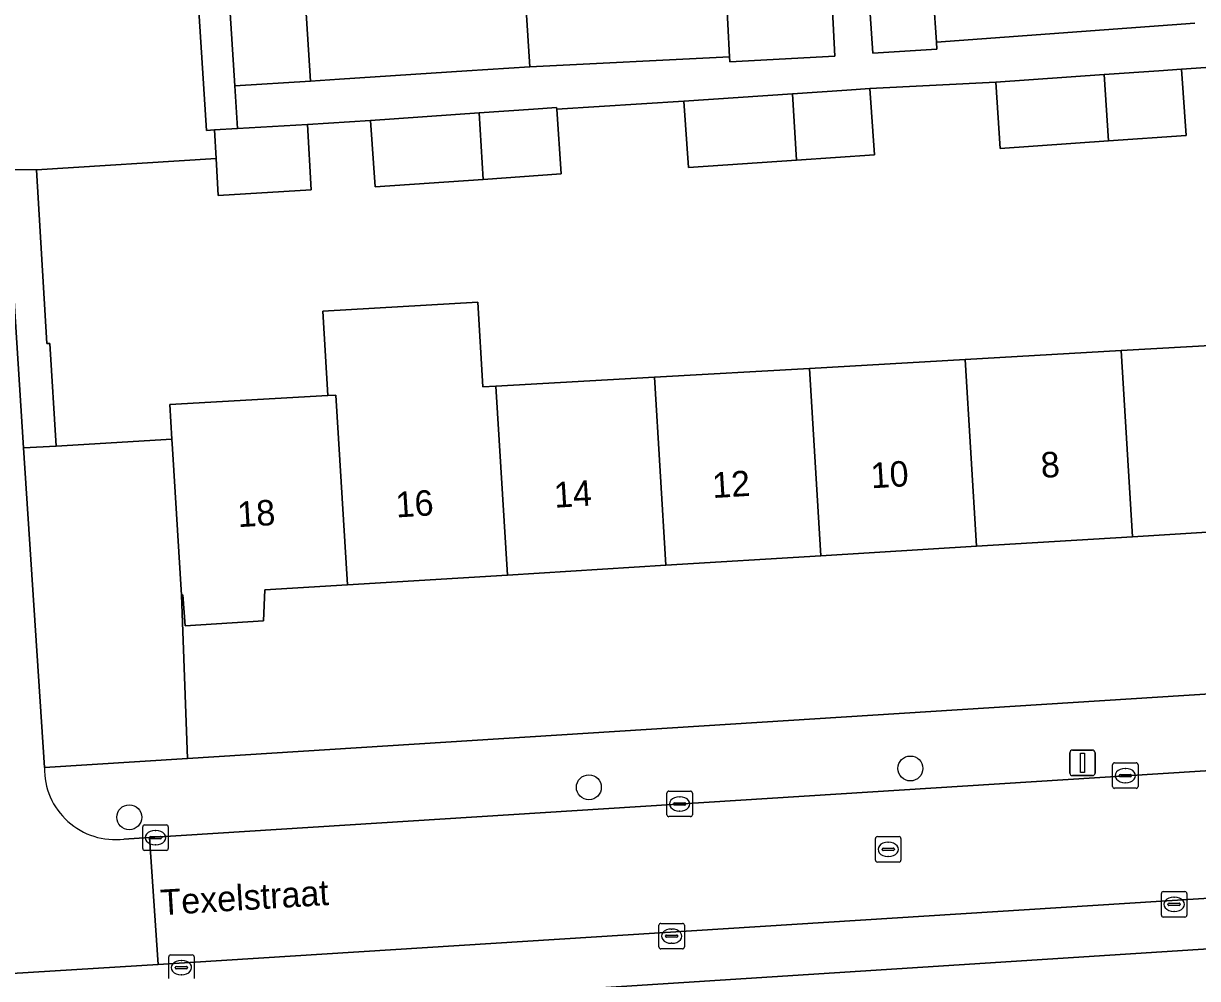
# Model space of a CAD drawing. Extents: x 159680 to 160786, y 387323 to 388340.
# Drawn here: x 160576.51 to 160622.59, y 387581.88 to 387619.36 of the extents above; entities that cross this region are included whole.
import ezdxf

# ---------------------------------------------------------------- set-up
doc = ezdxf.new("R2010")
doc.units = 0
for name, color, linetype in [('IMGEO_Boom', 7, 'Continuous'), ('IMGEO_Erf', 7, 'Continuous'), ('IMGEO_Kolk', 7, 'Continuous'), ('IMGEO_Lichtmast', 7, 'Continuous'), ('IMGEO_Openbare_ruimte_label', 7, 'Continuous'), ('IMGEO_Pand', 7, 'Continuous'), ('IMGEO_Pand_nummerreeks', 7, 'Continuous'), ('IMGEO_Parkeervlak_open', 7, 'Continuous'), ('IMGEO_Rijbaan_lokaal_open', 7, 'Continuous'), ('IMGEO_Rioolput', 7, 'Continuous'), ('IMGEO_Voetpad_open', 7, 'Continuous')]:
    doc.layers.add(name, color=color, linetype=linetype)

msp = doc.modelspace()

# ---------------------------------------------------------------- linework, layer by layer
at = {"layer": 'IMGEO_Boom'}
for centre in [(160611.321, 387590.119), (160598.703, 387589.381), (160580.666, 387588.205)]:
    msp.add_circle(centre, 0.489, dxfattribs=at)
at = {"layer": 'IMGEO_Erf'}
for points in [[(160580.952, 387677.109), (160581.621, 387666.66), (160584.804, 387616.905), (160587.778, 387617.095), (160587.577, 387620.169), (160588.723, 387620.246), (160588.516, 387623.49), (160588.331, 387626.391), (160587.207, 387626.391), (160586.993, 387629.726), (160586.812, 387632.535), (160587.934, 387632.611), (160587.722, 387635.926), (160587.345, 387641.817)], [(160595.986, 387623.968), (160596.39, 387617.65), (160604.227, 387618.051), (160603.898, 387624.474)], [(160612.114, 387622.036), (160612.342, 387618.626), (160622.479, 387619.363)], [(160627.509, 387617.94), (160621.967, 387617.557), (160622.147, 387614.955), (160619.09, 387614.744), (160614.848, 387614.45), (160614.668, 387617.053), (160609.732, 387616.807), (160609.912, 387614.205), (160606.856, 387613.994), (160602.613, 387613.7), (160602.433, 387616.303), (160597.441, 387615.995), (160597.617, 387613.451), (160594.56, 387613.239), (160590.318, 387612.946), (160590.138, 387615.549), (160587.658, 387615.391), (160587.807, 387612.821), (160584.16, 387612.609), (160584.076, 387614.055), (160577.027, 387613.615), (160577.425, 387606.794), (160577.55, 387606.797), (160577.799, 387602.762), (160582.343, 387603.039), (160582.26, 387604.4), (160588.453, 387604.751), (160588.265, 387608.068), (160594.348, 387608.413), (160594.536, 387605.095), (160595.058, 387605.125), (160601.275, 387605.478), (160607.357, 387605.822), (160613.473, 387606.169), (160619.595, 387606.516), (160625.884, 387606.872)]]:
    msp.add_lwpolyline(points, dxfattribs=at)
msp.add_lwpolyline([(160582.716, 387596.926), (160582.957, 387590.511), (160639.015, 387594.05), (160638.659, 387600.26), (160632.766, 387599.996), (160626.33, 387599.601), (160620.043, 387599.215), (160613.922, 387598.84), (160607.808, 387598.465), (160601.728, 387598.092), (160595.513, 387597.711), (160589.232, 387597.326), (160585.981, 387597.126), (160585.932, 387595.911), (160582.863, 387595.716), (160582.774, 387596.93)], close=True, dxfattribs=at)
at = {"layer": 'IMGEO_Kolk'}
for p, q in [((160619.258, 387589.414), (160619.258, 387590.266)), ((160619.333, 387590.34), (160620.185, 387590.34)), ((160619.746, 387590.12), (160619.771, 387590.12)), ((160620.259, 387590.266), (160620.259, 387589.414)), ((160619.517, 387589.834), (160619.517, 387589.846)), ((160619.955, 387589.797), (160619.557, 387589.797)), ((160619.56, 387589.883), (160619.958, 387589.883)), ((160619.769, 387589.56), (160619.744, 387589.56)), ((160620.001, 387589.846), (160620.001, 387589.834)), ((160601.767, 387588.302), (160601.767, 387589.154)), ((160601.842, 387589.228), (160602.694, 387589.228)), ((160602.255, 387589.008), (160602.28, 387589.008)), ((160602.768, 387589.154), (160602.768, 387588.302)), ((160620.185, 387589.34), (160619.333, 387589.34)), ((160602.026, 387588.722), (160602.026, 387588.734)), ((160602.464, 387588.685), (160602.066, 387588.685)), ((160602.069, 387588.771), (160602.467, 387588.771)), ((160602.51, 387588.734), (160602.51, 387588.722)), ((160602.694, 387588.228), (160601.842, 387588.228)), ((160602.278, 387588.448), (160602.253, 387588.448)), ((160581.195, 387586.979), (160581.195, 387587.831)), ((160581.27, 387587.905), (160582.122, 387587.905)), ((160581.683, 387587.685), (160581.708, 387587.685)), ((160582.196, 387587.831), (160582.196, 387586.979)), ((160581.454, 387587.399), (160581.454, 387587.411)), ((160581.892, 387587.362), (160581.494, 387587.362)), ((160581.497, 387587.448), (160581.895, 387587.448)), ((160581.938, 387587.411), (160581.938, 387587.399)), ((160582.122, 387586.905), (160581.27, 387586.905)), ((160581.706, 387587.125), (160581.681, 387587.125)), ((160621.171, 387584.362), (160621.171, 387585.214)), ((160621.246, 387585.288), (160622.098, 387585.288)), ((160621.659, 387585.068), (160621.684, 387585.068)), ((160622.172, 387585.214), (160622.172, 387584.362)), ((160621.43, 387584.782), (160621.43, 387584.794)), ((160621.868, 387584.745), (160621.47, 387584.745)), ((160621.473, 387584.831), (160621.871, 387584.831)), ((160621.682, 387584.508), (160621.657, 387584.508)), ((160621.914, 387584.794), (160621.914, 387584.782)), ((160601.449, 387583.113), (160601.449, 387583.965)), ((160601.524, 387584.039), (160602.376, 387584.039)), ((160602.45, 387583.965), (160602.45, 387583.113)), ((160622.098, 387584.288), (160621.246, 387584.288)), ((160601.708, 387583.533), (160601.708, 387583.545)), ((160602.146, 387583.496), (160601.748, 387583.496)), ((160601.751, 387583.582), (160602.149, 387583.582)), ((160601.937, 387583.819), (160601.962, 387583.819)), ((160602.192, 387583.545), (160602.192, 387583.533)), ((160602.376, 387583.039), (160601.524, 387583.039)), ((160601.96, 387583.259), (160601.935, 387583.259)), ((160582.213, 387581.876), (160582.213, 387582.728)), ((160582.288, 387582.802), (160583.14, 387582.802)), ((160582.701, 387582.582), (160582.726, 387582.582)), ((160583.214, 387582.728), (160583.214, 387581.876)), ((160582.472, 387582.296), (160582.472, 387582.308)), ((160582.91, 387582.259), (160582.512, 387582.259)), ((160582.515, 387582.345), (160582.913, 387582.345)), ((160582.956, 387582.308), (160582.956, 387582.296)), ((160582.724, 387582.022), (160582.699, 387582.022))]:
    msp.add_line(p, q, dxfattribs=at)
for points in [[(160619.258, 387589.414), (160619.258, 387590.266)], [(160619.333, 387590.34), (160620.185, 387590.34)], [(160620.259, 387590.266), (160620.259, 387589.414)], [(160601.767, 387588.302), (160601.767, 387589.154)], [(160601.842, 387589.228), (160602.694, 387589.228)], [(160602.768, 387589.154), (160602.768, 387588.302)], [(160620.185, 387589.34), (160619.333, 387589.34)], [(160602.694, 387588.228), (160601.842, 387588.228)], [(160581.195, 387586.979), (160581.195, 387587.831)], [(160581.27, 387587.905), (160582.122, 387587.905)], [(160582.196, 387587.831), (160582.196, 387586.979)], [(160582.122, 387586.905), (160581.27, 387586.905)], [(160621.171, 387584.362), (160621.171, 387585.214)], [(160621.246, 387585.288), (160622.098, 387585.288)], [(160622.172, 387585.214), (160622.172, 387584.362)], [(160601.449, 387583.113), (160601.449, 387583.965)], [(160601.524, 387584.039), (160602.376, 387584.039)], [(160602.45, 387583.965), (160602.45, 387583.113)], [(160622.098, 387584.288), (160621.246, 387584.288)], [(160602.376, 387583.039), (160601.524, 387583.039)], [(160582.213, 387581.876), (160582.213, 387582.728)], [(160582.288, 387582.802), (160583.14, 387582.802)], [(160583.214, 387582.728), (160583.214, 387581.876)]]:
    msp.add_lwpolyline(points, dxfattribs=at)
for centre, radius, start, end in [((160619.335, 387590.264), 0.0765, 91.552, 178.448), ((160619.335, 387590.264), 0.0765, 91.552, 178.448), ((160620.183, 387590.264), 0.0765, 1.552, 88.448), ((160620.183, 387590.264), 0.0765, 1.552, 88.448), ((160619.557, 387589.843), 0.0403, 85.8775, 175.7526), ((160619.554, 387589.833), 0.0366, 178.938, 274.7102), ((160619.958, 387589.84), 0.043, 264.8664, 352.4533), ((160619.962, 387589.845), 0.0386, 1.7309, 96.639), ((160601.844, 387589.152), 0.0765, 91.552, 178.448), ((160601.844, 387589.152), 0.0765, 91.552, 178.448), ((160602.692, 387589.152), 0.0765, 1.552, 88.448), ((160602.692, 387589.152), 0.0765, 1.552, 88.448), ((160619.335, 387589.416), 0.0765, 181.552, 268.448), ((160619.335, 387589.416), 0.0765, 181.552, 268.448), ((160620.183, 387589.416), 0.0765, 271.552, 358.448), ((160620.183, 387589.416), 0.0765, 271.552, 358.448), ((160602.066, 387588.731), 0.0403, 85.8775, 175.7526), ((160602.063, 387588.721), 0.0366, 178.938, 274.7102), ((160602.467, 387588.728), 0.043, 264.8664, 352.4533), ((160602.471, 387588.733), 0.0386, 1.7309, 96.639), ((160601.844, 387588.304), 0.0765, 181.552, 268.448), ((160601.844, 387588.304), 0.0765, 181.552, 268.448), ((160602.692, 387588.304), 0.0765, 271.552, 358.448), ((160602.692, 387588.304), 0.0765, 271.552, 358.448), ((160581.272, 387587.829), 0.0765, 91.552, 178.448), ((160581.272, 387587.829), 0.0765, 91.552, 178.448), ((160582.12, 387587.829), 0.0765, 1.552, 88.448), ((160582.12, 387587.829), 0.0765, 1.552, 88.448), ((160581.494, 387587.408), 0.0403, 85.8775, 175.7526), ((160581.491, 387587.398), 0.0366, 178.938, 274.7102), ((160581.895, 387587.405), 0.043, 264.8664, 352.4533), ((160581.899, 387587.41), 0.0386, 1.7309, 96.639), ((160581.272, 387586.981), 0.0765, 181.552, 268.448), ((160581.272, 387586.981), 0.0765, 181.552, 268.448), ((160582.12, 387586.981), 0.0765, 271.552, 358.448), ((160582.12, 387586.981), 0.0765, 271.552, 358.448), ((160621.248, 387585.212), 0.0765, 91.552, 178.448), ((160621.248, 387585.212), 0.0765, 91.552, 178.448), ((160622.096, 387585.212), 0.0765, 1.552, 88.448), ((160622.096, 387585.212), 0.0765, 1.552, 88.448), ((160621.47, 387584.791), 0.0403, 85.8775, 175.7526), ((160621.467, 387584.781), 0.0366, 178.938, 274.7102), ((160621.871, 387584.788), 0.043, 264.8664, 352.4533), ((160621.875, 387584.793), 0.0386, 1.7309, 96.639), ((160601.526, 387583.963), 0.0765, 91.552, 178.448), ((160601.526, 387583.963), 0.0765, 91.552, 178.448), ((160602.374, 387583.963), 0.0765, 1.552, 88.448), ((160602.374, 387583.963), 0.0765, 1.552, 88.448), ((160621.248, 387584.364), 0.0765, 181.552, 268.448), ((160621.248, 387584.364), 0.0765, 181.552, 268.448), ((160622.096, 387584.364), 0.0765, 271.552, 358.448), ((160622.096, 387584.364), 0.0765, 271.552, 358.448), ((160601.748, 387583.542), 0.0403, 85.8775, 175.7526), ((160601.745, 387583.532), 0.0366, 178.938, 274.7102), ((160602.149, 387583.539), 0.043, 264.8664, 352.4533), ((160602.153, 387583.544), 0.0386, 1.7309, 96.639), ((160601.526, 387583.115), 0.0765, 181.552, 268.448), ((160601.526, 387583.115), 0.0765, 181.552, 268.448), ((160602.374, 387583.115), 0.0765, 271.552, 358.448), ((160602.374, 387583.115), 0.0765, 271.552, 358.448), ((160582.29, 387582.726), 0.0765, 91.552, 178.448), ((160582.29, 387582.726), 0.0765, 91.552, 178.448), ((160583.138, 387582.726), 0.0765, 1.552, 88.448), ((160583.138, 387582.726), 0.0765, 1.552, 88.448), ((160582.512, 387582.305), 0.0403, 85.8775, 175.7526), ((160582.509, 387582.295), 0.0366, 178.938, 274.7102), ((160582.913, 387582.302), 0.043, 264.8664, 352.4533), ((160582.917, 387582.307), 0.0386, 1.7309, 96.639)]:
    msp.add_arc(centre, radius, start, end, dxfattribs=at)
for centre, major_axis, ratio, start_param, end_param in [((160619.745, 387589.84), (-0.387, 0.002), 0.722429, 4.712389, 7.853982), ((160619.77, 387589.84), (-0.39, 0.002), 0.717154, 1.570796, 4.712389), ((160602.254, 387588.728), (-0.387, 0.002), 0.722429, 4.712389, 7.853982), ((160602.279, 387588.728), (-0.39, 0.002), 0.717154, 1.570796, 4.712389), ((160581.682, 387587.405), (-0.387, 0.002), 0.722429, 4.712389, 7.853982), ((160581.707, 387587.405), (-0.39, 0.002), 0.717154, 1.570796, 4.712389), ((160621.658, 387584.788), (-0.387, 0.002), 0.722429, 4.712389, 7.853982), ((160621.683, 387584.788), (-0.39, 0.002), 0.717154, 1.570796, 4.712389), ((160601.936, 387583.539), (-0.387, 0.002), 0.722429, 4.712389, 7.853982), ((160601.961, 387583.539), (-0.39, 0.002), 0.717154, 1.570796, 4.712389), ((160582.7, 387582.302), (-0.387, 0.002), 0.722429, 4.712389, 7.853982), ((160582.725, 387582.302), (-0.39, 0.002), 0.717154, 1.570796, 4.712389)]:
    msp.add_ellipse(centre, major_axis=major_axis, ratio=ratio, start_param=start_param, end_param=end_param, dxfattribs=at)
at = {"layer": 'IMGEO_Lichtmast'}
for p, q in [((160617.679, 387590.839), (160618.469, 387590.839)), ((160618.469, 387590.839), (160617.679, 387590.839)), ((160617.579, 387589.939), (160617.579, 387590.739)), ((160617.579, 387590.739), (160617.579, 387589.939)), ((160618.569, 387590.739), (160618.569, 387589.939)), ((160618.569, 387589.939), (160618.569, 387590.739)), ((160618.469, 387589.839), (160617.679, 387589.839)), ((160617.679, 387589.839), (160618.469, 387589.839))]:
    msp.add_line(p, q, dxfattribs=at)
msp.add_lwpolyline([(160617.999, 387590.714), (160618.149, 387590.714), (160618.149, 387589.964), (160617.999, 387589.964), (160617.999, 387590.714)], dxfattribs=at)
for centre, start, end in [((160617.679, 387590.739), 90, 180), ((160617.679, 387590.739), 90, 180), ((160618.469, 387590.739), 0, 90), ((160618.469, 387590.739), 360, 90), ((160617.679, 387589.939), 180, 270), ((160617.679, 387589.939), 180, 270), ((160618.469, 387589.939), 270, 0), ((160618.469, 387589.939), 270, 0)]:
    msp.add_arc(centre, 0.1, start, end, dxfattribs=at)
at = {"layer": 'IMGEO_Pand'}
for points in [[(160608.012, 387624.738), (160603.898, 387624.474), (160604.227, 387618.051), (160604.237, 387617.856), (160608.354, 387618.067)], [(160593.91, 387617.492), (160596.39, 387617.65), (160595.986, 387623.968), (160588.516, 387623.49), (160588.723, 387620.246), (160587.577, 387620.169), (160587.778, 387617.095), (160588.92, 387617.173)], [(160612.114, 387622.036), (160609.602, 387621.869), (160609.848, 387618.185), (160612.36, 387618.352), (160612.342, 387618.626)], [(160619.09, 387614.744), (160622.147, 387614.955), (160621.967, 387617.557), (160621.066, 387617.495), (160618.93, 387617.347)], [(160614.668, 387617.053), (160614.848, 387614.45), (160619.09, 387614.744), (160618.93, 387617.347)], [(160606.856, 387613.994), (160609.912, 387614.205), (160609.732, 387616.807), (160608.831, 387616.745), (160606.696, 387616.598)], [(160602.433, 387616.303), (160602.613, 387613.7), (160606.856, 387613.994), (160606.696, 387616.598)], [(160590.138, 387615.549), (160590.318, 387612.946), (160594.56, 387613.239), (160594.4, 387615.843)], [(160597.441, 387615.995), (160597.437, 387616.053), (160596.536, 387615.991), (160594.4, 387615.843), (160594.56, 387613.239), (160597.617, 387613.451)], [(160584.01, 387615.178), (160584.076, 387614.055), (160584.16, 387612.609), (160587.807, 387612.821), (160587.658, 387615.391), (160584.911, 387615.23)], [(160595.058, 387605.125), (160594.536, 387605.095), (160594.348, 387608.413), (160588.265, 387608.068), (160588.453, 387604.751), (160588.775, 387604.769), (160589.232, 387597.326), (160595.513, 387597.711)], [(160613.922, 387598.84), (160620.043, 387599.215), (160619.595, 387606.516), (160613.473, 387606.169)], [(160620.043, 387599.215), (160626.33, 387599.601), (160625.884, 387606.872), (160619.595, 387606.516)], [(160613.473, 387606.169), (160607.357, 387605.822), (160607.808, 387598.465), (160613.922, 387598.84)], [(160607.357, 387605.822), (160601.275, 387605.478), (160601.728, 387598.092), (160607.808, 387598.465)], [(160595.513, 387597.711), (160601.728, 387598.092), (160601.275, 387605.478), (160595.058, 387605.125)], [(160588.775, 387604.769), (160588.453, 387604.751), (160582.26, 387604.4), (160582.343, 387603.039), (160582.366, 387602.665), (160582.716, 387596.926), (160582.774, 387596.93), (160582.863, 387595.716), (160585.932, 387595.911), (160585.981, 387597.126), (160589.232, 387597.326)]]:
    msp.add_lwpolyline(points, close=True, dxfattribs=at)
at = {"layer": 'IMGEO_Parkeervlak_open'}
msp.add_lwpolyline([(160582.343, 387603.039), (160577.799, 387602.762), (160576.517, 387602.707), (160577.336, 387590.159), (160582.957, 387590.511), (160582.716, 387596.926), (160582.366, 387602.665)], close=True, dxfattribs=at)
for points in [[(160688.994, 387587.58), (160690.222, 387588.797), (160690.811, 387589.28), (160653.704, 387586.943), (160640.868, 387586.153), (160581.804, 387582.428), (160570.096, 387581.71), (160522.381, 387578.44), (160523.03, 387578.059), (160524.203, 387577.006)], [(160524.931, 387576.751), (160688.268, 387587.229)]]:
    msp.add_lwpolyline(points, dxfattribs=at)
at = {"layer": 'IMGEO_Rijbaan_lokaal_open'}
for points in [[(160580.403, 387666.582), (160573.726, 387666.064), (160568.477, 387665.736), (160571.854, 387613.359), (160575.823, 387613.619), (160577.027, 387613.615), (160584.076, 387614.055), (160584.01, 387615.178), (160583.702, 387615.16)], [(160581.621, 387666.66), (160580.403, 387666.582), (160583.702, 387615.16), (160584.01, 387615.178), (160584.911, 387615.23), (160584.804, 387616.905)], [(160640.508, 387591.144), (160581.466, 387587.414), (160581.804, 387582.428), (160640.868, 387586.153)]]:
    msp.add_lwpolyline(points, close=True, dxfattribs=at)
for points in [[(160576.517, 387602.707), (160575.823, 387613.619), (160571.854, 387613.359), (160573.348, 387590.11), (160573.371, 387589.753), (160573.814, 387589.784)], [(160577.336, 387590.159), (160576.517, 387602.707)], [(160570.808, 387586.71), (160569.795, 387586.667), (160570.096, 387581.71), (160581.804, 387582.428), (160581.466, 387587.414), (160580.457, 387587.349)]]:
    msp.add_lwpolyline(points, dxfattribs=at)
msp.add_arc((160580.118, 387590.11), 2.782, 179.0008, 277.0024, dxfattribs=at)
at = {"layer": 'IMGEO_Rioolput'}
for p, q in [((160609.951, 387586.519), (160609.951, 387587.371)), ((160610.026, 387587.445), (160610.878, 387587.445)), ((160610.439, 387587.225), (160610.464, 387587.225)), ((160610.952, 387587.371), (160610.952, 387586.519)), ((160610.21, 387586.939), (160610.21, 387586.951)), ((160610.648, 387586.902), (160610.25, 387586.902)), ((160610.253, 387586.988), (160610.651, 387586.988)), ((160610.694, 387586.951), (160610.694, 387586.939)), ((160610.878, 387586.445), (160610.026, 387586.445)), ((160610.462, 387586.665), (160610.437, 387586.665))]:
    msp.add_line(p, q, dxfattribs=at)
for points in [[(160609.951, 387586.519), (160609.951, 387587.371)], [(160610.026, 387587.445), (160610.878, 387587.445)], [(160610.952, 387587.371), (160610.952, 387586.519)], [(160610.878, 387586.445), (160610.026, 387586.445)]]:
    msp.add_lwpolyline(points, dxfattribs=at)
for centre, radius, start, end in [((160610.028, 387587.369), 0.0765, 91.552, 178.448), ((160610.028, 387587.369), 0.0765, 91.552, 178.448), ((160610.876, 387587.369), 0.0765, 1.552, 88.448), ((160610.876, 387587.369), 0.0765, 1.552, 88.448), ((160610.25, 387586.948), 0.0403, 85.8775, 175.7526), ((160610.247, 387586.938), 0.0366, 178.938, 274.7102), ((160610.651, 387586.945), 0.043, 264.8664, 352.4533), ((160610.655, 387586.95), 0.0386, 1.7309, 96.639), ((160610.028, 387586.521), 0.0765, 181.552, 268.448), ((160610.028, 387586.521), 0.0765, 181.552, 268.448), ((160610.876, 387586.521), 0.0765, 271.552, 358.448), ((160610.876, 387586.521), 0.0765, 271.552, 358.448)]:
    msp.add_arc(centre, radius, start, end, dxfattribs=at)
for centre, major_axis, ratio, start_param, end_param in [((160610.438, 387586.945), (-0.387, 0.002), 0.722429, 4.712389, 7.853982), ((160610.463, 387586.945), (-0.39, 0.002), 0.717154, 1.570796, 4.712389)]:
    msp.add_ellipse(centre, major_axis=major_axis, ratio=ratio, start_param=start_param, end_param=end_param, dxfattribs=at)
at = {"layer": 'IMGEO_Voetpad_open'}
for points in [[(160608.012, 387624.738), (160608.354, 387618.067), (160604.237, 387617.856), (160604.227, 387618.051), (160596.39, 387617.65), (160593.91, 387617.492), (160588.92, 387617.173), (160587.778, 387617.095), (160584.804, 387616.905), (160584.911, 387615.23), (160587.658, 387615.391), (160590.138, 387615.549), (160594.4, 387615.843), (160596.536, 387615.991), (160597.437, 387616.053), (160597.441, 387615.995), (160602.433, 387616.303), (160606.696, 387616.598), (160608.831, 387616.745), (160609.732, 387616.807), (160614.668, 387617.053), (160618.93, 387617.347), (160621.066, 387617.495), (160621.967, 387617.557), (160627.509, 387617.94)], [(160622.479, 387619.363), (160612.342, 387618.626), (160612.36, 387618.352), (160609.848, 387618.185), (160609.602, 387621.869)], [(160644.268, 387594.383), (160644.268, 387594.39), (160644.197, 387594.385), (160639.015, 387594.05), (160582.957, 387590.511), (160577.336, 387590.159)], [(160580.457, 387587.349), (160581.466, 387587.414), (160640.508, 387591.144)], [(160688.268, 387587.229), (160524.931, 387576.751)]]:
    msp.add_lwpolyline(points, dxfattribs=at)
msp.add_lwpolyline([(160577.55, 387606.797), (160577.425, 387606.794), (160577.027, 387613.615), (160575.823, 387613.619), (160576.517, 387602.707), (160577.799, 387602.762)], close=True, dxfattribs=at)
msp.add_arc((160580.118, 387590.11), 2.782, 179.0008, 277.0024, dxfattribs=at)

# ---------------------------------------------------------------- texts
at = {"layer": 'IMGEO_Openbare_ruimte_label'}
msp.add_text('Texelstraat', height=1, rotation=3.4977, dxfattribs=at).set_placement((160581.919, 387584.36))
at = {"layer": 'IMGEO_Pand_nummerreeks'}
for s, rotation, p in [('8', 3.5096, (160616.468, 387601.521)), ('10', 3.5096, (160609.793, 387601.112)), ('14', 3.5096, (160597.362, 387600.349)), ('12', 3.5096, (160603.573, 387600.73)), ('16', 3.5122, (160591.148, 387599.968)), ('18', 3.5122, (160584.937, 387599.587))]:
    msp.add_text(s, height=1, rotation=rotation, dxfattribs=at).set_placement(p)

doc.saveas('drawing.dxf')
